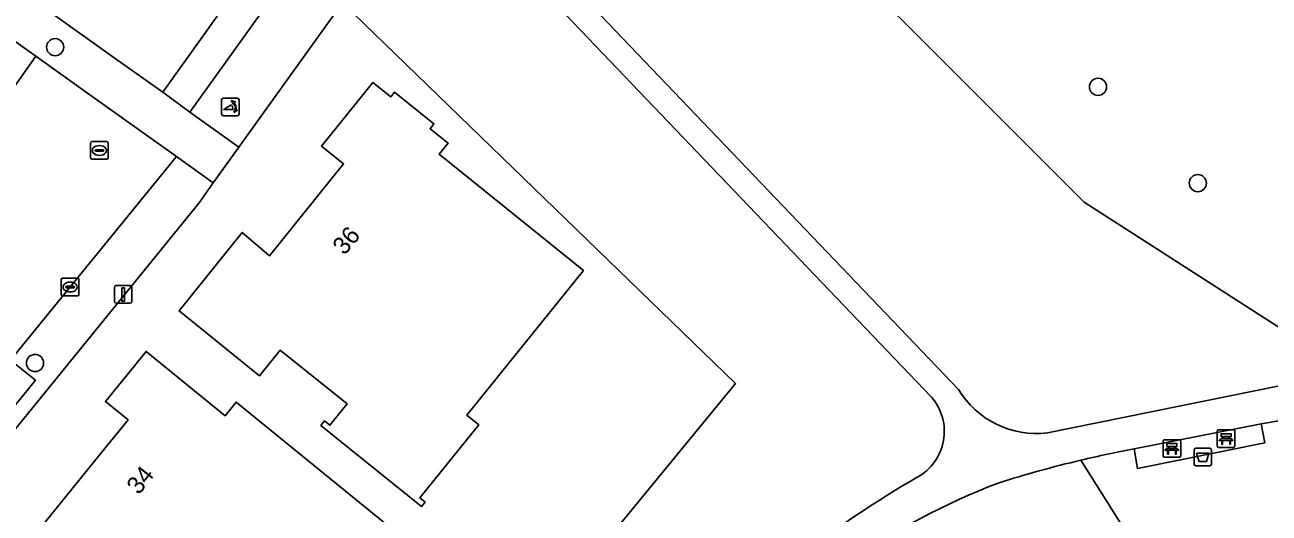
# Model space of a CAD drawing. Extents: x 159499 to 160349, y 382524 to 383273.
# Drawn here: x 160046.1 to 160116.9, y 383007.9 to 383035.6 of the extents above; entities that cross this region are included whole.
import ezdxf

# ---------------------------------------------------------------- set-up
doc = ezdxf.new("R2010")
doc.units = 0
for name, color, linetype in [('IMGEO_Afvalbak', 7, 'Continuous'), ('IMGEO_Bank', 7, 'Continuous'), ('IMGEO_Boom', 7, 'Continuous'), ('IMGEO_Erf', 7, 'Continuous'), ('IMGEO_Fietspad_open', 7, 'Continuous'), ('IMGEO_Groenvoorziening', 7, 'Continuous'), ('IMGEO_Kolk', 7, 'Continuous'), ('IMGEO_Lichtmast', 7, 'Continuous'), ('IMGEO_Pand', 7, 'Continuous'), ('IMGEO_Pand_nummerreeks', 7, 'Continuous'), ('IMGEO_Parkeervlak_open', 7, 'Continuous'), ('IMGEO_Poller', 7, 'Continuous'), ('IMGEO_Rijbaan_lokaal_open', 7, 'Continuous'), ('IMGEO_Rioolput', 7, 'Continuous'), ('IMGEO_Voetpad_halfverhard', 7, 'Continuous'), ('IMGEO_Voetpad_open', 7, 'Continuous')]:
    doc.layers.add(name, color=color, linetype=linetype)

msp = doc.modelspace()

# ---------------------------------------------------------------- linework, layer by layer
at = {"layer": 'IMGEO_Afvalbak'}
for p, q in [((160112.718, 383011.55), (160113.508, 383011.55)), ((160113.508, 383011.55), (160112.718, 383011.55)), ((160112.618, 383010.65), (160112.618, 383011.45)), ((160112.618, 383011.45), (160112.618, 383010.65)), ((160113.608, 383011.45), (160113.608, 383010.65)), ((160113.608, 383010.65), (160113.608, 383011.45)), ((160113.508, 383010.55), (160112.718, 383010.55)), ((160112.718, 383010.55), (160113.508, 383010.55))]:
    msp.add_line(p, q, dxfattribs=at)
msp.add_lwpolyline([(160112.761, 383011.264), (160113.465, 383011.264), (160113.316, 383010.794), (160112.91, 383010.794), (160112.761, 383011.264)], dxfattribs=at)
for centre, start, end in [((160112.718, 383011.45), 90, 180), ((160112.718, 383011.45), 90, 180), ((160113.508, 383011.45), 0, 90), ((160113.508, 383011.45), 360, 90), ((160112.718, 383010.65), 180, 270), ((160112.718, 383010.65), 180, 270), ((160113.508, 383010.65), 270, 0), ((160113.508, 383010.65), 270, 0)]:
    msp.add_arc(centre, 0.1, start, end, dxfattribs=at)
at = {"layer": 'IMGEO_Bank'}
for p, q in [((160113.94, 383011.673), (160113.94, 383012.514)), ((160113.94, 383012.514), (160113.94, 383011.673)), ((160114.015, 383012.598), (160114.856, 383012.598)), ((160114.856, 383012.598), (160114.015, 383012.598)), ((160114.249, 383012.104), (160114.249, 383012.21)), ((160114.293, 383012.21), (160114.293, 383012.104)), ((160114.581, 383012.216), (160114.299, 383012.216)), ((160114.587, 383012.104), (160114.587, 383012.21)), ((160114.631, 383012.21), (160114.631, 383012.104)), ((160114.94, 383012.523), (160114.94, 383011.682)), ((160114.94, 383011.682), (160114.94, 383012.523)), ((160110.856, 383011.111), (160110.856, 383011.952)), ((160110.856, 383011.952), (160110.856, 383011.111)), ((160110.931, 383012.036), (160111.772, 383012.036)), ((160111.772, 383012.036), (160110.931, 383012.036)), ((160111.165, 383011.542), (160111.165, 383011.648)), ((160111.209, 383011.648), (160111.209, 383011.542)), ((160111.497, 383011.654), (160111.215, 383011.654)), ((160111.215, 383011.536), (160111.497, 383011.536)), ((160111.503, 383011.542), (160111.503, 383011.648)), ((160111.547, 383011.648), (160111.547, 383011.542)), ((160111.856, 383011.961), (160111.856, 383011.12)), ((160111.856, 383011.12), (160111.856, 383011.961)), ((160114.865, 383011.598), (160114.024, 383011.598)), ((160114.024, 383011.598), (160114.865, 383011.598)), ((160114.637, 383011.996), (160114.244, 383011.996)), ((160114.299, 383012.098), (160114.581, 383012.098)), ((160111.781, 383011.036), (160110.94, 383011.036)), ((160110.94, 383011.036), (160111.781, 383011.036)), ((160111.553, 383011.434), (160111.16, 383011.434))]:
    msp.add_line(p, q, dxfattribs=at)
for points in [[(160114.243, 383012.216), (160114.157, 383012.216), (160114.157, 383012.377), (160114.72, 383012.377), (160114.72, 383012.216), (160114.637, 383012.216)], [(160111.103, 383011.434), (160110.961, 383011.434), (160111.073, 383011.536), (160111.159, 383011.536)], [(160111.159, 383011.654), (160111.073, 383011.654), (160111.073, 383011.815), (160111.636, 383011.815), (160111.636, 383011.654), (160111.553, 383011.654)], [(160111.553, 383011.536), (160111.636, 383011.536), (160111.748, 383011.434), (160111.609, 383011.434)], [(160114.187, 383011.996), (160114.045, 383011.996), (160114.157, 383012.098), (160114.243, 383012.098)], [(160114.237, 383011.989), (160114.237, 383011.782), (160114.194, 383011.782), (160114.194, 383011.989)], [(160114.637, 383012.098), (160114.72, 383012.098), (160114.832, 383011.996), (160114.693, 383011.996)], [(160114.687, 383011.989), (160114.687, 383011.782), (160114.643, 383011.782), (160114.643, 383011.989)], [(160111.153, 383011.427), (160111.153, 383011.22), (160111.11, 383011.22), (160111.11, 383011.427)], [(160111.603, 383011.427), (160111.603, 383011.22), (160111.559, 383011.22), (160111.559, 383011.427)]]:
    msp.add_lwpolyline(points, dxfattribs=at)
for centre, radius, start, end in [((160114.018, 383012.52), 0.0779, 92.4484, 184.28452), ((160114.018, 383012.52), 0.0779, 92.4484, 184.28452), ((160114.242, 383012.209), 0.00671, 2.89567, 87.10433), ((160114.299, 383012.209), 0.00671, 92.89567, 177.10433), ((160114.581, 383012.209), 0.00671, 2.89567, 87.10433), ((160114.638, 383012.209), 0.00671, 92.89567, 177.10433), ((160114.862, 383012.52), 0.0779, 2.4484, 94.28452), ((160114.862, 383012.52), 0.0779, 2.4484, 94.28452), ((160110.934, 383011.958), 0.0779, 92.4484, 184.28452), ((160110.934, 383011.958), 0.0779, 92.4484, 184.28452), ((160111.158, 383011.647), 0.00671, 2.89567, 87.10433), ((160111.158, 383011.543), 0.00671, 272.89567, 357.10433), ((160111.215, 383011.647), 0.00671, 92.89567, 177.10433), ((160111.215, 383011.543), 0.00671, 182.89567, 267.10433), ((160111.497, 383011.647), 0.00671, 2.89567, 87.10433), ((160111.497, 383011.543), 0.00671, 272.89567, 357.10433), ((160111.554, 383011.647), 0.00671, 92.89567, 177.10433), ((160111.554, 383011.543), 0.00671, 182.89567, 267.10433), ((160111.778, 383011.958), 0.0779, 2.4484, 94.28452), ((160111.778, 383011.958), 0.0779, 2.4484, 94.28452), ((160114.018, 383011.676), 0.0779, 182.4484, 274.28452), ((160114.018, 383011.676), 0.0779, 182.4484, 274.28452), ((160114.187, 383011.989), 0.00671, 2.89567, 87.10433), ((160114.244, 383011.989), 0.00671, 92.89567, 177.10433), ((160114.242, 383012.105), 0.00671, 272.89567, 357.10433), ((160114.299, 383012.105), 0.00671, 182.89567, 267.10433), ((160114.581, 383012.105), 0.00671, 272.89567, 357.10433), ((160114.638, 383012.105), 0.00671, 182.89567, 267.10433), ((160114.636, 383011.989), 0.00671, 2.89567, 87.10433), ((160114.693, 383011.989), 0.00671, 92.89567, 177.10433), ((160114.862, 383011.676), 0.0779, 272.4484, 4.28452), ((160114.862, 383011.676), 0.0779, 272.4484, 4.28452), ((160110.934, 383011.114), 0.0779, 182.4484, 274.28452), ((160110.934, 383011.114), 0.0779, 182.4484, 274.28452), ((160111.103, 383011.427), 0.00671, 2.89567, 87.10433), ((160111.16, 383011.427), 0.00671, 92.89567, 177.10433), ((160111.552, 383011.427), 0.00671, 2.89567, 87.10433), ((160111.609, 383011.427), 0.00671, 92.89567, 177.10433), ((160111.778, 383011.114), 0.0779, 272.4484, 4.28452), ((160111.778, 383011.114), 0.0779, 272.4484, 4.28452)]:
    msp.add_arc(centre, radius, start, end, dxfattribs=at)
at = {"layer": 'IMGEO_Boom'}
for centre in [(160047.795, 383034.366), (160107.15, 383032.109), (160112.83, 383026.633), (160046.654, 383016.397)]:
    msp.add_circle(centre, 0.489, dxfattribs=at)
at = {"layer": 'IMGEO_Erf'}
for points in [[(160069.07, 383073.156), (160071.919, 383076.914), (160077.006, 383081.993), (160081.991, 383086.829), (160067.75, 383101.08), (160016.301, 383152.744), (160001.274, 383140.9), (160002.826, 383138.938), (160000, 383136.696), (159969.339, 383112.369), (160000, 383073.962), (160006.879, 383065.344), (160051.214, 383033.728), (160053.92, 383031.798), (160060.452, 383040.944)], [(160052.413, 382973.653), (160074.019, 383000), (160086.515, 383015.238), (160064.154, 383036.884), (160058.252, 383028.674), (160056.791, 383026.642), (160055.985, 383025.521), (160035.23, 383000), (160013.21, 382972.924), (160006.361, 382964.545)]]:
    msp.add_lwpolyline(points, dxfattribs=at)
for points in [[(160054.852, 383019.367), (160058.445, 383023.825), (160059.994, 383022.496), (160064.211, 383027.728), (160062.965, 383028.732), (160065.883, 383032.353), (160066.895, 383031.537), (160067.115, 383031.809), (160069.357, 383030.002), (160069.138, 383029.73), (160070.165, 383028.901), (160069.657, 383028.271), (160077.86, 383021.66), (160071.236, 383013.429), (160071.906, 383012.89), (160068.558, 383008.73), (160068.854, 383008.492), (160068.647, 383008.234), (160062.913, 383012.849), (160063.12, 383013.106), (160063.432, 383012.855), (160064.41, 383014.07), (160060.608, 383017.13), (160059.43, 383015.678), (160058.746, 383016.229)], [(160046.885, 383006.933), (160050.367, 383011.221), (160051.945, 383013.165), (160050.659, 383014.209), (160052.972, 383017.056), (160057.47, 383013.403), (160058.099, 383014.178), (160070.418, 383004.169), (160067.586, 383000.685), (160061.789, 383005.395), (160054.54, 382996.47), (160046.754, 383002.794), (160048.832, 383005.352)]]:
    msp.add_lwpolyline(points, close=True, dxfattribs=at)
at = {"layer": 'IMGEO_Fietspad_open'}
msp.add_lwpolyline([(160062.085, 383039.905), (160055.454, 383030.674), (160058.252, 383028.674), (160064.154, 383036.884), (160064.767, 383037.736)], dxfattribs=at)
at = {"layer": 'IMGEO_Groenvoorziening'}
for points in [[(160106.362, 383025.544), (160118.665, 383017.641), (160131.419, 383032.882), (160094.173, 383069.461), (160078.936, 383052.978)], [(160078.936, 383052.978), (160094.173, 383069.461), (160131.419, 383032.882), (160118.665, 383017.641), (160106.362, 383025.544)]]:
    msp.add_lwpolyline(points, close=True, dxfattribs=at)
for points in [[(160070.12, 383045.316), (160099.203, 383014.898)], [(160097.679, 383014.453), (160069.802, 383043.609)], [(160064.767, 383037.736), (160064.154, 383036.884), (160086.515, 383015.238), (160074.019, 383000), (160052.413, 382973.653), (160031.009, 382947.305), (160042.591, 382939.142), (160050.543, 382949.325), (160056.483, 382957.417)], [(160104.269, 383012.425), (160118.981, 383015.399)], [(160106.172, 383010.872), (160109.672, 383005.338), (160113.504, 383000.462), (160113.898, 383000), (160127.776, 382983.695), (160141.169, 383000), (160151.879, 383013.045)], [(160116.888, 383013.008), (160116.444, 383012.932), (160116.643, 383011.854), (160109.392, 383010.401), (160109.199, 383011.514)], [(160106.969, 382989.107), (160113.898, 383000), (160113.504, 383000.462), (160109.672, 383005.338), (160106.172, 383010.872)]]:
    msp.add_lwpolyline(points, dxfattribs=at)
for centre, radius, start, end in [((160095.427, 383012.509), 2.975, 298.81356, 40.80289), ((160103.648, 383017.579), 5.191, 211.09555, 276.86523), ((160128.731, 382956.131), 58.097, 87.69836, 101.76202), ((160121.227, 382947.343), 65.288, 100.6166, 103.33237), ((160120.939, 382948.465), 64.131, 103.31286, 107.67505), ((160127.074, 382957.68), 60.333, 120.05112, 135.4546), ((160115.47, 382972.823), 39.322, 110.85969, 125.03309)]:
    msp.add_arc(centre, radius, start, end, dxfattribs=at)
at = {"layer": 'IMGEO_Kolk'}
for p, q in [((160048.148, 383020.294), (160048.148, 383021.146)), ((160048.223, 383021.22), (160049.075, 383021.22)), ((160048.407, 383020.714), (160048.407, 383020.726)), ((160048.45, 383020.763), (160048.848, 383020.763)), ((160048.636, 383021), (160048.661, 383021)), ((160048.891, 383020.726), (160048.891, 383020.714)), ((160049.149, 383021.146), (160049.149, 383020.294)), ((160049.075, 383020.22), (160048.223, 383020.22)), ((160048.845, 383020.677), (160048.447, 383020.677)), ((160048.659, 383020.44), (160048.634, 383020.44))]:
    msp.add_line(p, q, dxfattribs=at)
for points in [[(160048.148, 383020.294), (160048.148, 383021.146)], [(160048.223, 383021.22), (160049.075, 383021.22)], [(160049.149, 383021.146), (160049.149, 383020.294)], [(160049.075, 383020.22), (160048.223, 383020.22)]]:
    msp.add_lwpolyline(points, dxfattribs=at)
for centre, radius, start, end in [((160048.225, 383021.144), 0.0765, 91.55205, 178.44795), ((160048.225, 383021.144), 0.0765, 91.55205, 178.44795), ((160048.447, 383020.723), 0.0403, 85.87752, 175.75265), ((160048.444, 383020.713), 0.0366, 178.93798, 274.71019), ((160048.848, 383020.72), 0.043, 264.86636, 352.45326), ((160048.852, 383020.725), 0.0386, 1.73085, 96.63898), ((160049.073, 383021.144), 0.0765, 1.55205, 88.44795), ((160049.073, 383021.144), 0.0765, 1.55205, 88.44795), ((160048.225, 383020.296), 0.0765, 181.55205, 268.44795), ((160048.225, 383020.296), 0.0765, 181.55205, 268.44795), ((160049.073, 383020.296), 0.0765, 271.55205, 358.44795), ((160049.073, 383020.296), 0.0765, 271.55205, 358.44795)]:
    msp.add_arc(centre, radius, start, end, dxfattribs=at)
for centre, major_axis, ratio, start_param, end_param in [((160048.635, 383020.72), (-0.387, 0.002), 0.722429, 4.712389, 7.853982), ((160048.66, 383020.72), (-0.39, 0.002), 0.717154, 1.570796, 4.712389)]:
    msp.add_ellipse(centre, major_axis=major_axis, ratio=ratio, start_param=start_param, end_param=end_param, dxfattribs=at)
at = {"layer": 'IMGEO_Lichtmast'}
for p, q in [((160051.166, 383019.902), (160051.166, 383020.702)), ((160051.166, 383020.702), (160051.166, 383019.902)), ((160051.266, 383020.802), (160052.056, 383020.802)), ((160052.056, 383020.802), (160051.266, 383020.802)), ((160052.156, 383020.702), (160052.156, 383019.902)), ((160052.156, 383019.902), (160052.156, 383020.702)), ((160052.056, 383019.802), (160051.266, 383019.802)), ((160051.266, 383019.802), (160052.056, 383019.802))]:
    msp.add_line(p, q, dxfattribs=at)
msp.add_lwpolyline([(160051.586, 383020.677), (160051.736, 383020.677), (160051.736, 383019.927), (160051.586, 383019.927), (160051.586, 383020.677)], dxfattribs=at)
for centre, start, end in [((160051.266, 383020.702), 90, 180), ((160051.266, 383020.702), 90, 180), ((160052.056, 383020.702), 0, 90), ((160052.056, 383020.702), 360, 90), ((160051.266, 383019.902), 180, 270), ((160051.266, 383019.902), 180, 270), ((160052.056, 383019.902), 270, 0), ((160052.056, 383019.902), 270, 0)]:
    msp.add_arc(centre, 0.1, start, end, dxfattribs=at)
at = {"layer": 'IMGEO_Pand'}
for points in [[(160059.994, 383022.496), (160058.445, 383023.825), (160054.852, 383019.367), (160058.746, 383016.229), (160059.43, 383015.678), (160060.608, 383017.13), (160064.41, 383014.07), (160063.432, 383012.855), (160063.12, 383013.106), (160062.913, 383012.849), (160068.647, 383008.234), (160068.854, 383008.492), (160068.558, 383008.73), (160071.906, 383012.89), (160071.236, 383013.429), (160077.86, 383021.66), (160069.657, 383028.271), (160070.165, 383028.901), (160069.138, 383029.73), (160069.357, 383030.002), (160067.115, 383031.809), (160066.895, 383031.537), (160065.883, 383032.353), (160062.965, 383028.732), (160064.211, 383027.728)], [(160061.789, 383005.395), (160067.586, 383000.685), (160070.418, 383004.169), (160058.099, 383014.178), (160057.47, 383013.403), (160052.972, 383017.056), (160050.659, 383014.209), (160051.945, 383013.165), (160050.367, 383011.221), (160046.885, 383006.933), (160048.832, 383005.352), (160046.754, 383002.794), (160054.54, 382996.47)]]:
    msp.add_lwpolyline(points, close=True, dxfattribs=at)
at = {"layer": 'IMGEO_Parkeervlak_open'}
msp.add_lwpolyline([(160042.078, 383012.654), (160043.484, 383011.526), (160046.669, 383015.431), (160045.262, 383016.562)], close=True, dxfattribs=at)
at = {"layer": 'IMGEO_Poller'}
for p, q in [((160057.272, 383031.37), (160057.272, 383030.563)), ((160057.272, 383031.37), (160057.272, 383030.563)), ((160058.174, 383031.465), (160057.366, 383031.465)), ((160058.174, 383031.465), (160057.366, 383031.465)), ((160058.268, 383030.563), (160058.268, 383031.37)), ((160058.268, 383030.563), (160058.268, 383031.37)), ((160057.366, 383030.468), (160058.174, 383030.468)), ((160057.366, 383030.468), (160058.174, 383030.468))]:
    msp.add_line(p, q, dxfattribs=at)
for points in [[(160057.951, 383031.194), (160057.939, 383031.121), (160057.814, 383031.326)], [(160057.814, 383031.326), (160058.045, 383031.26), (160057.974, 383031.228)], [(160057.907, 383030.821), (160057.394, 383030.821), (160057.824, 383031.096)], [(160057.967, 383030.649), (160058.033, 383030.88), (160058.063, 383030.812)], [(160058.099, 383030.785), (160058.171, 383030.774), (160057.967, 383030.649)]]:
    msp.add_lwpolyline(points, dxfattribs=at)
for centre, radius, start, end in [((160057.366, 383031.37), 0.0946, 90, 180), ((160057.366, 383031.37), 0.0946, 90, 180), ((160058.174, 383031.37), 0.0946, 0, 90), ((160058.174, 383031.37), 0.0946, 0, 90), ((160057.579, 383030.871), 0.332, 351.32473, 42.4854), ((160057.593, 383030.881), 0.476, 351.75274, 41.16905), ((160057.593, 383030.881), 0.516, 349.35686, 42.29123), ((160057.366, 383030.563), 0.0946, 180, 270), ((160057.366, 383030.563), 0.0946, 180, 270), ((160058.174, 383030.563), 0.0946, 270, 0), ((160058.174, 383030.563), 0.0946, 270, 0)]:
    msp.add_arc(centre, radius, start, end, dxfattribs=at)
at = {"layer": 'IMGEO_Rijbaan_lokaal_open'}
for points in [[(160003.656, 383064.565), (160009.676, 383060.27), (160010.696, 383061.715), (160015.146, 383058.518), (160014.112, 383057.105), (160033.481, 383043.284), (160034.503, 383044.729), (160038.806, 383041.672), (160037.758, 383040.232), (160045.984, 383034.363), (160046.705, 383033.848), (160049.644, 383031.748), (160054.695, 383028.139), (160056.791, 383026.642), (160058.252, 383028.674), (160055.454, 383030.674), (160053.92, 383031.798), (160051.214, 383033.728), (160006.879, 383065.344)], [(160004.528, 383058.374), (160006.786, 383056.747), (160019.394, 383047.76), (160044.075, 383030.167), (160046.705, 383033.848), (160045.984, 383034.363), (160037.758, 383040.232), (160033.481, 383043.284), (160014.112, 383057.105), (160009.676, 383060.27), (160003.656, 383064.565)], [(160030.786, 382998.795), (160031.767, 383000), (160042.078, 383012.654), (160045.262, 383016.562), (160054.695, 383028.139), (160049.644, 383031.748), (160046.705, 383033.848), (160044.075, 383030.167)]]:
    msp.add_lwpolyline(points, dxfattribs=at)
msp.add_lwpolyline([(160035.23, 383000), (160055.985, 383025.521), (160056.791, 383026.642), (160054.695, 383028.139), (160045.262, 383016.562), (160046.669, 383015.431), (160043.484, 383011.526), (160042.078, 383012.654), (160031.767, 383000), (160030.786, 382998.795), (160032.171, 382997.658), (160028.981, 382993.743), (160027.604, 382994.891), (160020, 382985.559), (160021.402, 382984.443), (160018.2, 382980.518), (160016.821, 382981.656), (160007.59, 382970.326), (160008.954, 382969.217), (160005.808, 382965.295), (160006.361, 382964.545), (160013.21, 382972.924)], close=True, dxfattribs=at)
at = {"layer": 'IMGEO_Rioolput'}
for p, q in [((160049.815, 383028.066), (160049.815, 383028.918)), ((160049.89, 383028.992), (160050.742, 383028.992)), ((160050.074, 383028.486), (160050.074, 383028.498)), ((160050.117, 383028.535), (160050.515, 383028.535)), ((160050.303, 383028.772), (160050.328, 383028.772)), ((160050.558, 383028.498), (160050.558, 383028.486)), ((160050.816, 383028.918), (160050.816, 383028.066)), ((160050.742, 383027.992), (160049.89, 383027.992)), ((160050.512, 383028.449), (160050.114, 383028.449)), ((160050.326, 383028.212), (160050.301, 383028.212))]:
    msp.add_line(p, q, dxfattribs=at)
for points in [[(160049.815, 383028.066), (160049.815, 383028.918)], [(160049.89, 383028.992), (160050.742, 383028.992)], [(160050.816, 383028.918), (160050.816, 383028.066)], [(160050.742, 383027.992), (160049.89, 383027.992)]]:
    msp.add_lwpolyline(points, dxfattribs=at)
for centre, radius, start, end in [((160049.892, 383028.916), 0.0765, 91.55205, 178.44795), ((160049.892, 383028.916), 0.0765, 91.55205, 178.44795), ((160050.114, 383028.495), 0.0403, 85.87752, 175.75265), ((160050.519, 383028.497), 0.0386, 1.73085, 96.63898), ((160050.74, 383028.916), 0.0765, 1.55205, 88.44795), ((160050.74, 383028.916), 0.0765, 1.55205, 88.44795), ((160049.892, 383028.068), 0.0765, 181.55205, 268.44795), ((160049.892, 383028.068), 0.0765, 181.55205, 268.44795), ((160050.111, 383028.485), 0.0366, 178.93798, 274.71019), ((160050.515, 383028.492), 0.043, 264.86636, 352.45326), ((160050.74, 383028.068), 0.0765, 271.55205, 358.44795), ((160050.74, 383028.068), 0.0765, 271.55205, 358.44795)]:
    msp.add_arc(centre, radius, start, end, dxfattribs=at)
for centre, major_axis, ratio, start_param, end_param in [((160050.302, 383028.492), (-0.387, 0.002), 0.722429, 4.712389, 7.853982), ((160050.327, 383028.492), (-0.39, 0.002), 0.717154, 1.570796, 4.712389)]:
    msp.add_ellipse(centre, major_axis=major_axis, ratio=ratio, start_param=start_param, end_param=end_param, dxfattribs=at)
at = {"layer": 'IMGEO_Voetpad_halfverhard'}
for points in [[(160099.203, 383014.898), (160070.12, 383045.316)], [(160069.802, 383043.609), (160097.679, 383014.453)], [(160118.981, 383015.399), (160104.269, 383012.425)], [(160109.199, 383011.514), (160116.444, 383012.932)], [(160116.444, 383012.932), (160116.888, 383013.008)]]:
    msp.add_lwpolyline(points, dxfattribs=at)
for centre, radius, start, end in [((160095.427, 383012.509), 2.975, 298.81356, 40.80289), ((160103.648, 383017.579), 5.191, 211.09555, 276.86523), ((160128.731, 382956.131), 58.097, 87.69836, 101.76202), ((160121.227, 382947.343), 65.288, 100.6166, 103.33237), ((160120.939, 382948.465), 64.131, 103.31286, 107.67505), ((160127.074, 382957.68), 60.333, 120.05112, 135.4546), ((160115.47, 382972.823), 39.322, 110.85969, 125.03309)]:
    msp.add_arc(centre, radius, start, end, dxfattribs=at)
at = {"layer": 'IMGEO_Voetpad_open'}
msp.add_lwpolyline([(160060.452, 383040.944), (160053.92, 383031.798), (160055.454, 383030.674), (160062.085, 383039.905)], dxfattribs=at)
msp.add_lwpolyline([(160109.199, 383011.514), (160109.392, 383010.401), (160116.643, 383011.854), (160116.444, 383012.932)], close=True, dxfattribs=at)

# ---------------------------------------------------------------- texts
at = {"layer": 'IMGEO_Pand_nummerreeks'}
for s, rotation, p in [('36', 50.05128, (160064.264, 383022.487)), ('34', 51.88706, (160052.565, 383008.86))]:
    msp.add_text(s, height=1, rotation=rotation, dxfattribs=at).set_placement(p)

doc.saveas('drawing.dxf')
